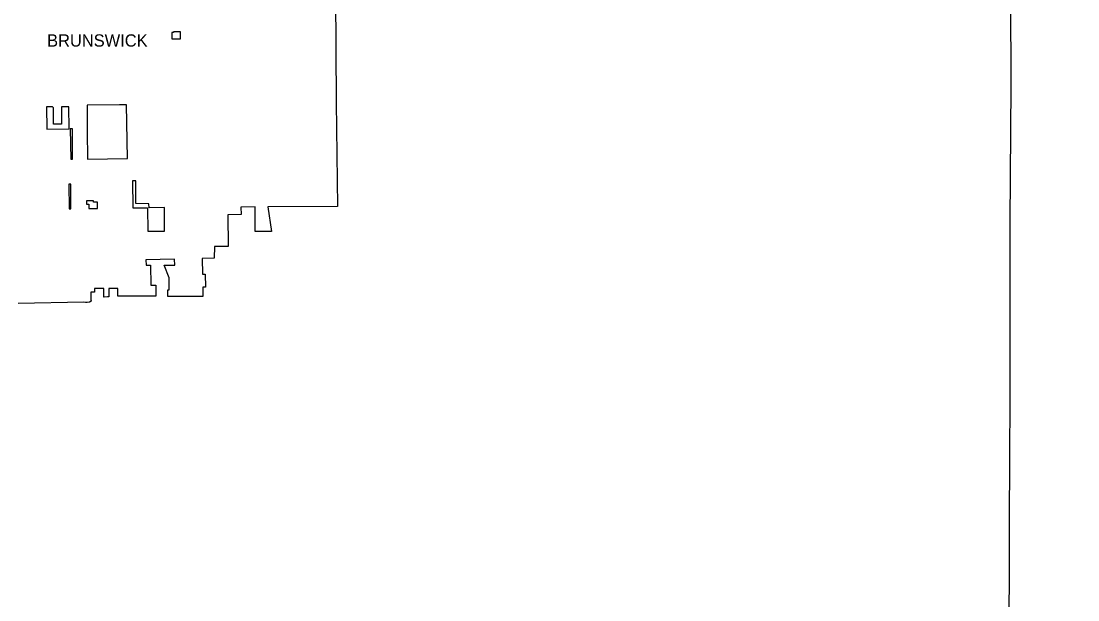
# Model space of a CAD drawing. Extents: x 2010165 to 2382125, y 1060529 to 1407316.
# Drawn here: x 2152412 to 2195389, y 1160263 to 1183799 of the extents above; entities that cross this region are included whole.
import ezdxf

# ---------------------------------------------------------------- set-up
doc = ezdxf.new("R2010")
doc.units = 0
for name, color, linetype in [('GM_X_Adjacent_County', 7, 'Continuous'), ('GM_X_Corporation', 7, 'Continuous'), ('GM_X_Corporation_Text', 7, 'Continuous')]:
    doc.layers.add(name, color=color, linetype=linetype)

msp = doc.modelspace()

# ---------------------------------------------------------------- linework, layer by layer
at = {"layer": 'GM_X_Adjacent_County'}
for points in [[(2192594, 1158495), (2192604, 1162456), (2192620, 1166969), (2192630, 1167520), (2192631, 1170404), (2192633, 1173673), (2192634, 1175629), (2192671, 1181169), (2192669, 1184775), (2192668, 1187767), (2192661, 1188885), (2192638, 1192623), (2192637, 1192687), (2192624, 1194838), (2192738, 1194840), (2198606, 1194974)], [(2192594, 1158495), (2192604, 1162456), (2192620, 1166969), (2192630, 1167520), (2192631, 1170404), (2192633, 1173673), (2192634, 1175629), (2192671, 1181169), (2192669, 1184775)]]:
    msp.add_lwpolyline(points, dxfattribs=at)
at = {"layer": 'GM_X_Corporation'}
msp.add_lwpolyline([(2165204, 1184867), (2165231, 1180493), (2165275, 1176256), (2162448, 1176243), (2162589, 1175240), (2161925, 1175240), (2161925, 1176241), (2161353, 1176239), (2161356, 1175932), (2160820, 1175926), (2160837, 1174639), (2160276, 1174631), (2160267, 1174162), (2159776, 1174150), (2159787, 1173515), (2159898, 1173515), (2159907, 1172976), (2159796, 1172976), (2159802, 1172606), (2159112, 1172604), (2158677, 1172601), (2158373, 1172599), (2158375, 1172870), (2158436, 1172869), (2158429, 1173366), (2158232, 1173880), (2158657, 1173880), (2158653, 1174124), (2157485, 1174096), (2157491, 1173870), (2157679, 1173870), (2157681, 1173055), (2157892, 1173055), (2157893, 1172620), (2156343, 1172616), (2156346, 1172931), (2155983, 1172931), (2155983, 1172582), (2155931, 1172580), (2155790, 1172575), (2155771, 1172571), (2155771, 1172919), (2155401, 1172919), (2155401, 1172771), (2155244, 1172771), (2155241, 1172480), (2155261, 1172404), (2155189, 1172373), (2155097, 1172350), (2155033, 1172351), (2154967, 1172367), (2152296, 1172309)], dxfattribs=at)
for points in [[(2158537, 1183340), (2158540, 1183076), (2158895, 1183079), (2158895, 1183362), (2158603, 1183363), (2158604, 1183340)], [(2153448, 1180312), (2153458, 1179411), (2154369, 1179422), (2154354, 1180318), (2154053, 1180312), (2154059, 1179613), (2153734, 1179609), (2153729, 1180268), (2153690, 1180312)], [(2155111, 1178184), (2156734, 1178207), (2156702, 1180394), (2156416, 1180391), (2155100, 1180378), (2155098, 1180320), (2155104, 1179329)], [(2154413, 1179422), (2154427, 1178181), (2154503, 1178182), (2154504, 1179422)], [(2154349, 1177171), (2154360, 1176170), (2154435, 1176171), (2154435, 1177169)], [(2156947, 1177300), (2156952, 1176200), (2157256, 1176204), (2157556, 1176207), (2157559, 1175255), (2158247, 1175258), (2158243, 1176213), (2157614, 1176207), (2157605, 1176375), (2157083, 1176376), (2157080, 1177301)], [(2155071, 1176359), (2155160, 1176357), (2155160, 1176180), (2155522, 1176184), (2155521, 1176439), (2155356, 1176438), (2155356, 1176497), (2155071, 1176497)]]:
    msp.add_lwpolyline(points, close=True, dxfattribs=at)

# ---------------------------------------------------------------- texts
at = {"layer": 'GM_X_Corporation_Text'}
msp.add_text('BRUNSWICK', height=500, rotation=0, dxfattribs=at).set_placement((2153469, 1182762))

doc.saveas('drawing.dxf')
